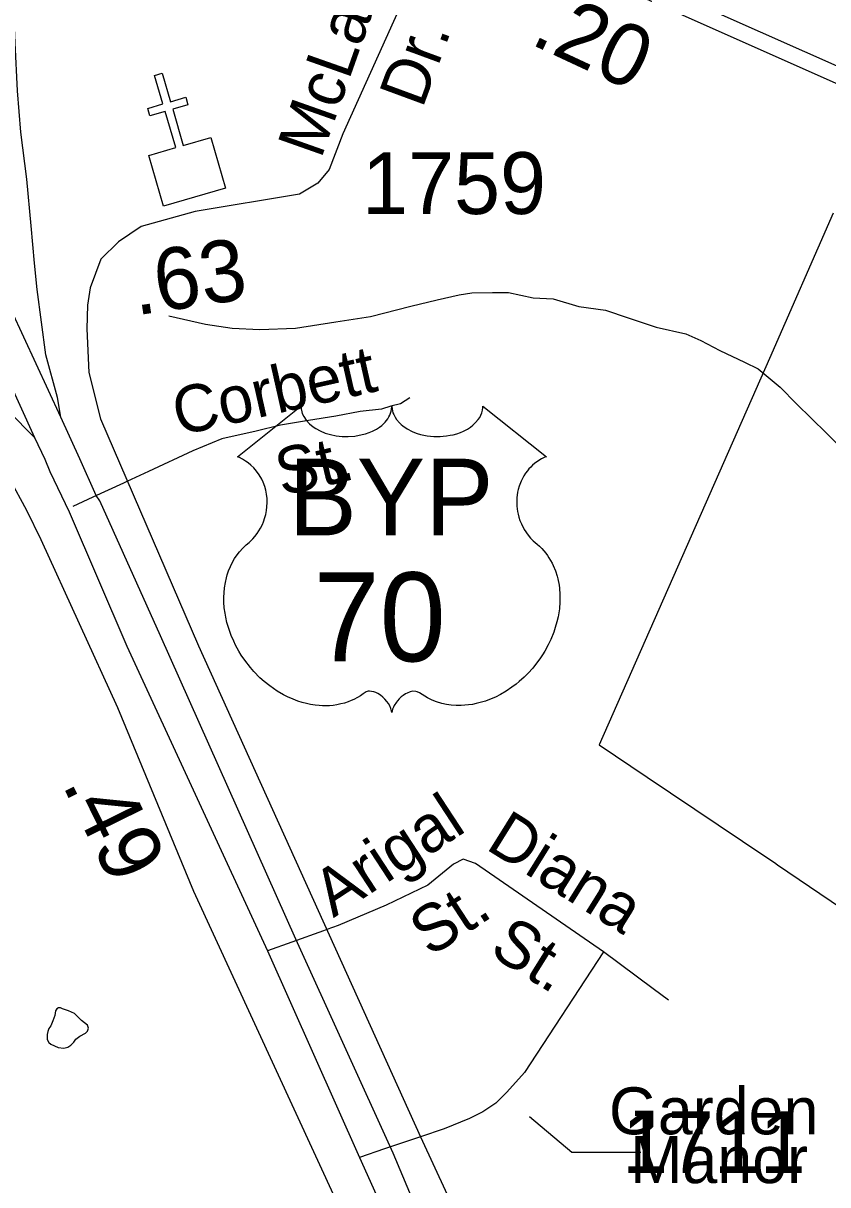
# Model space of a CAD drawing. Extents: x 2206922 to 2357709, y 510027 to 673830.
# Drawn here: x 2317222 to 2318849, y 592042 to 594392 of the extents above; entities that cross this region are included whole.
import ezdxf

# ---------------------------------------------------------------- set-up
doc = ezdxf.new("R2010")
doc.units = 0
for name, color, linetype in [('Exist Boundary Political City Limit New', 7, 'Continuous'), ('Exist Cultural Church CELL', 7, 'Continuous'), ('Exist Hydrographic Misc Water Feature', 7, 'Continuous'), ('Exist Railroad Mainline', 7, 'Continuous'), ('Exist Road Non-System Type 51', 7, 'Continuous'), ('Exist Road Non-System Type 51 Label', 7, 'Continuous'), ('Exist Road Primary Interstate Ramp 1 Lane Attributed', 7, 'Continuous'), ('Exist Road Primary US Divided Attributed', 7, 'Continuous'), ('Exist Road Primary US Service Attributed', 7, 'Continuous'), ('Exist Road Primary US Shield CELL', 7, 'Continuous'), ('Exist Road Primary US Shield Number Label', 7, 'Continuous'), ('Exist Road Secondary Mileage Hundredths English Label', 7, 'Continuous'), ('Exist Road Secondary Type 51 Attributed', 7, 'Continuous'), ('Exist Road Secondary Type 51 Label', 7, 'Continuous'), ('Exist Road Secondary Type 51 Number Label', 7, 'Continuous'), ('Map Preparation Boundary City Limit Buffer Line', 7, 'Continuous')]:
    doc.layers.add(name, color=color, linetype=linetype)

msp = doc.modelspace()

# ---------------------------------------------------------------- linework, layer by layer
at = {"layer": 'Exist Boundary Political City Limit New'}
msp.add_lwpolyline([(2318860, 594007.6), (2318730.8, 593714.1), (2318386.5, 592932.1), (2318483.8, 592866.8), (2318723.8, 592705.5), (2318740.8, 592693.9), (2318747.5, 592689.4), (2319027, 592500)], dxfattribs=at)
at = {"layer": 'Exist Cultural Church CELL'}
msp.add_lwpolyline([(2317475.4, 594124.4), (2317530, 594140.5), (2317508.7, 594213.6), (2317478, 594204.6), (2317473.5, 594220), (2317504.2, 594228.9), (2317487.4, 594286.7), (2317502.7, 594291.1), (2317519.6, 594233.4), (2317550.3, 594242.4), (2317554.8, 594227), (2317524.1, 594218.1), (2317545.4, 594145), (2317600.8, 594161), (2317630.6, 594058.8), (2317505.2, 594022.2)], close=True, dxfattribs=at)
at = {"layer": 'Exist Hydrographic Misc Water Feature'}
for points in [[(2317516.1, 593800.4), (2317590.3, 593783.2), (2317644.2, 593775.5), (2317700.2, 593772.3), (2317772, 593774.9), (2317854, 593787.7), (2317923.9, 593798.7), (2318005.5, 593819.7), (2318059.1, 593832.3), (2318103.3, 593842.6), (2318129.2, 593846.9), (2318170.8, 593847.5), (2318203.2, 593847.5), (2318253.2, 593836.3), (2318293.2, 593834.7), (2318345.5, 593819.1), (2318399, 593811.9), (2318445.4, 593796), (2318501.8, 593777), (2318561.8, 593763.5), (2318592, 593750), (2318630.3, 593730.1), (2318680.4, 593706.7), (2318708.2, 593693.2), (2318752.7, 593655.7), (2318785.3, 593622), (2318846, 593562.6), (2318944.7, 593465.8)], [(2317273.5, 592358), (2317271.2, 592351.8), (2317269.8, 592345.9), (2317269.8, 592339.9), (2317269.8, 592335.9), (2317273.5, 592330), (2317277.6, 592326.2), (2317292, 592320), (2317303.8, 592318.1), (2317311.8, 592320.2), (2317317.8, 592324.6), (2317323.7, 592330.5), (2317327.8, 592336.4), (2317336, 592342.5), (2317347.7, 592348.9), (2317351.8, 592352.7), (2317353.7, 592358.9), (2317351.6, 592364.9), (2317339.3, 592374.5), (2317329.5, 592384.4), (2317325, 592388.3), (2317313.3, 592394.2), (2317301, 592398), (2317297.3, 592400.2), (2317293, 592400.1), (2317289.3, 592398.2), (2317287.2, 592394), (2317285.2, 592384.2), (2317281.3, 592373.8), (2317277.6, 592363.9), (2317273.5, 592358)]]:
    msp.add_lwpolyline(points, dxfattribs=at)
at = {"layer": 'Exist Railroad Mainline'}
msp.add_lwpolyline([(2317710.7, 594824.1), (2317869.9, 594749), (2319052.5, 594224)], dxfattribs=at)
at = {"layer": 'Exist Road Non-System Type 51'}
for p, q in [((2317424.1, 593461.5), (2317362.6, 593433)), ((2317431.4, 593464.8), (2317424.1, 593461.5)), ((2317362.6, 593433), (2317321.8, 593414.1)), ((2317828.7, 592555.8), (2317764.7, 592532.8)), ((2317836, 592558.4), (2317828.7, 592555.8)), ((2317764.7, 592532.8), (2317716, 592515.3)), ((2318495.5, 592438.6), (2318395, 592513.3)), ((2318526.5, 592415.7), (2318495.5, 592438.6)), ((2318016.8, 592136.4), (2317952.3, 592114.6)), ((2318025.1, 592139.2), (2318016.8, 592136.4)), ((2317952.3, 592114.6), (2317901.9, 592097.5))]:
    msp.add_line(p, q, dxfattribs=at)
for points in [[(2318003.4, 593634.5), (2317984.9, 593622.2), (2317964.9, 593617.5), (2317946.4, 593611.4), (2317903.4, 593606.8), (2317854.1, 593597.5), (2317798.8, 593588.3), (2317741.8, 593579.1), (2317692.6, 593566.8), (2317623.4, 593551.4), (2317564.9, 593526.7), (2317475.3, 593485.2), (2317431.4, 593464.8)], [(2318395, 592513.3), (2318136.3, 592692.2), (2318111.2, 592701.1), (2318092, 592690.7), (2318040.2, 592647.9), (2317956, 592607.9), (2317858.5, 592566.5), (2317836, 592558.4)], [(2318395, 592513.3), (2318235.3, 592269.2), (2318199.9, 592229.3), (2318177.7, 592207.1), (2318151.1, 592189.4), (2318124.5, 592176.1), (2318072.8, 592155.4), (2318025.1, 592139.2)]]:
    msp.add_lwpolyline(points, dxfattribs=at)
at = {"layer": 'Exist Road Non-System Type 51 Label'}
msp.add_lwpolyline([(2318470.7, 592107.4), (2318331.3, 592107.4), (2318245.4, 592179.5)], dxfattribs=at)
at = {"layer": 'Exist Road Primary Interstate Ramp 1 Lane Attributed'}
for points in [[(2317297.8, 593595.3), (2317290.8, 593635), (2317267.6, 593721.2), (2317249.6, 593853.3), (2317244.6, 593906.8), (2317237.9, 593982), (2317228.7, 594076.5), (2317217, 594171.8), (2317210.3, 594255.4), (2317205.3, 594352.4), (2317200.3, 594457.7)], [(2316687.3, 594113.3), (2316729.1, 594069.8), (2316780.9, 594024.7), (2316847.7, 593966.1), (2316961.4, 593854.1), (2317127.4, 593677.6), (2317191.5, 593607), (2317244.4, 593554)]]:
    msp.add_lwpolyline(points, dxfattribs=at)
at = {"layer": 'Exist Road Primary US Divided Attributed'}
for points in [[(2317297.8, 593595.3), (2317147.1, 593919.1), (2316969.5, 594306.8)], [(2316918.3, 594273.4), (2317088.7, 593895.7), (2317244.4, 593554)], [(2318409.9, 591133.5), (2318220.5, 591549.2), (2318116.4, 591784.8), (2318091.6, 591843.1), (2318003.6, 592025.4), (2317970.1, 592106), (2317773, 592538.8), (2317499.1, 593152.7), (2317376.4, 593425.6), (2317369, 593436.7), (2317336.4, 593511.1), (2317297.8, 593595.3)], [(2317244.4, 593554), (2317265.1, 593510), (2317275.6, 593485.4), (2317314.4, 593403.3), (2317430.9, 593131.7), (2317716, 592515.3), (2317901.9, 592097.3), (2317947.8, 591995.6), (2318043.2, 591788.5), (2318070.5, 591727.7), (2318162.2, 591525.6), (2318372.4, 591066)]]:
    msp.add_lwpolyline(points, dxfattribs=at)
at = {"layer": 'Exist Road Primary US Service Attributed'}
msp.add_lwpolyline([(2316236.2, 593337.5), (2316558.7, 593496.8), (2316840.8, 593657.8), (2316918.8, 593687.9), (2316952.1, 593687.9), (2316985.3, 593677.8), (2317054.8, 593635.8), (2317111.3, 593580.8), (2317193.8, 593470.7), (2317228.5, 593407), (2317257.5, 593347.6), (2317412.3, 593007.9), (2317565.7, 592636.1), (2317936, 591832.5), (2318136.5, 591414.9), (2318181.6, 591293.3), (2318199.7, 591210.5), (2318199.7, 591136.7), (2318153.2, 590967.3), (2318163.6, 590922.3), (2318178, 590893.3), (2318207, 590860), (2318239.5, 590837.1)], dxfattribs=at)
at = {"layer": 'Exist Road Primary US Shield CELL'}
msp.add_lwpolyline([(2317783.3, 593617.3), (2317783.6, 593612), (2317784.9, 593605.7), (2317785.9, 593602.4), (2317788.9, 593596.2), (2317793.7, 593588.8), (2317800.5, 593581.6), (2317808.2, 593575.3), (2317813.4, 593571.9), (2317822.2, 593567.2), (2317832.1, 593563), (2317843.2, 593559.8), (2317854.5, 593557.6), (2317866.9, 593556.2), (2317879.1, 593556), (2317892.3, 593556.9), (2317906.9, 593559.8), (2317913.7, 593561.5), (2317921.2, 593564.1), (2317928.2, 593567), (2317935.8, 593571.1), (2317942, 593575), (2317946.8, 593578.5), (2317953.7, 593585.1), (2317959.1, 593591.8), (2317961.4, 593595.6), (2317963.3, 593599.3), (2317966, 593607), (2317966.8, 593610.4), (2317967.3, 593617.6), (2317967.8, 593611.6), (2317968.4, 593607.9), (2317969.4, 593604.2), (2317970.9, 593600.3), (2317973.6, 593594.9), (2317976.7, 593590.3), (2317982.4, 593583.5), (2317986, 593580.2), (2317989.2, 593577.5), (2317998, 593571.5), (2318008.2, 593566.4), (2318013.2, 593564.2), (2318018.4, 593562.3), (2318024.9, 593560.4), (2318031.7, 593558.8), (2318038.3, 593557.6), (2318045.2, 593556.6), (2318052.2, 593556.1), (2318057.9, 593556), (2318064.8, 593556), (2318071.3, 593556.4), (2318077.9, 593557.2), (2318085.2, 593558.4), (2318091, 593559.7), (2318098.8, 593561.7), (2318105.8, 593564.2), (2318111.9, 593566.9), (2318119.9, 593571.1), (2318126.4, 593575.1), (2318131.1, 593578.9), (2318136.7, 593584.1), (2318142, 593590.2), (2318145.1, 593594.7), (2318147.3, 593599.3), (2318149.4, 593604.2), (2318150.6, 593609.4), (2318151.2, 593613.9), (2318151.4, 593617.7), (2318280, 593515.2), (2318276.9, 593514.1), (2318269.9, 593510.7), (2318264.4, 593507.4), (2318255.5, 593501.2), (2318251.8, 593497.8), (2318248, 593494.2), (2318244.5, 593490.4), (2318241.4, 593486.8), (2318237.7, 593481.6), (2318234.3, 593476.5), (2318231.1, 593470.8), (2318228.7, 593465.8), (2318224.7, 593455.5), (2318222.8, 593449), (2318221.6, 593443.4), (2318220.1, 593431.9), (2318219.7, 593426.5), (2318219.7, 593421.1), (2318220, 593415.4), (2318220.5, 593409.9), (2318221.5, 593404.2), (2318222.4, 593399.2), (2318224, 593393), (2318226.3, 593385.9), (2318229.1, 593379), (2318235, 593367.8), (2318242.6, 593356.4), (2318247.9, 593350), (2318253.3, 593344.6), (2318261.2, 593337.9), (2318265.5, 593334.1), (2318270.4, 593329.1), (2318278.5, 593319.8), (2318281.7, 593315.4), (2318285, 593310.4), (2318288.1, 593305.4), (2318291.1, 593299.9), (2318293.6, 593295.1), (2318298.1, 593284.1), (2318301.4, 593273.4), (2318302.9, 593267.7), (2318305.3, 593255.1), (2318306.2, 593248.9), (2318307.2, 593236.6), (2318307.2, 593221.7), (2318306.1, 593207.6), (2318303.4, 593191.1), (2318301.2, 593181.2), (2318297.8, 593169.7), (2318294.6, 593159.8), (2318288.7, 593145.1), (2318283.5, 593134.5), (2318276.7, 593122), (2318272.1, 593114.5), (2318266.7, 593106.4), (2318260, 593097.2), (2318252, 593087.3), (2318242.6, 593076.9), (2318234.9, 593069.2), (2318224.9, 593060.2), (2318218.8, 593055.2), (2318210.1, 593048.7), (2318198.3, 593040.8), (2318186.6, 593034), (2318176.6, 593028.9), (2318167.8, 593025.1), (2318156.4, 593020.8), (2318137.4, 593015.5), (2318130.5, 593014.1), (2318122.3, 593012.9), (2318114.7, 593012.1), (2318107.2, 593011.7), (2318097.2, 593011.7), (2318087.2, 593012.4), (2318077.8, 593013.8), (2318068, 593015.8), (2318057.8, 593018.9), (2318048.5, 593022.5), (2318039.1, 593027.2), (2318023.1, 593037.2), (2318018.6, 593039.6), (2318016, 593040.3), (2318009.8, 593040.6), (2318004, 593039.4), (2317998.1, 593037), (2317994.6, 593035.1), (2317989.8, 593032), (2317986.2, 593029.1), (2317981.8, 593025), (2317978.7, 593021.5), (2317976.4, 593018.7), (2317971.9, 593011.7), (2317970.3, 593008.3), (2317968.7, 593004), (2317967.2, 592997.6), (2317965.2, 593005.7), (2317962.8, 593011), (2317960.1, 593015.5), (2317957.2, 593019.6), (2317952.7, 593024.7), (2317948.7, 593028.6), (2317943.9, 593032.6), (2317938.7, 593035.7), (2317934.6, 593037.8), (2317930.8, 593039.2), (2317926.1, 593040.4), (2317922.3, 593040.7), (2317919.2, 593040.6), (2317914.9, 593039.6), (2317909.1, 593035.4), (2317903.6, 593031.6), (2317897.6, 593027.9), (2317890.5, 593024.1), (2317885.2, 593021.7), (2317879, 593019.3), (2317871.7, 593016.8), (2317863.8, 593014.8), (2317855.7, 593013.2), (2317848.5, 593012), (2317840.9, 593011.4), (2317834, 593011.1), (2317826.7, 593011.2), (2317820, 593011.7), (2317812.2, 593012.4), (2317802.4, 593013.9), (2317794.4, 593015.7), (2317785.9, 593018), (2317777.2, 593020.7), (2317767.8, 593024.3), (2317756.1, 593029.4), (2317748, 593033.5), (2317735.2, 593040.9), (2317720.1, 593051.3), (2317708.8, 593060.5), (2317700.4, 593068), (2317688.2, 593080.5), (2317681, 593088.6), (2317669.8, 593103.2), (2317662.6, 593113.8), (2317657.9, 593121.5), (2317651, 593134), (2317647.3, 593141.8), (2317642.4, 593153.2), (2317638.6, 593163.6), (2317635.4, 593173.5), (2317633.7, 593179.8), (2317631.3, 593190.8), (2317629.8, 593198.7), (2317628.3, 593209.4), (2317627.5, 593220.7), (2317627.4, 593231.1), (2317627.7, 593239.8), (2317628.6, 593249.9), (2317630.4, 593260.6), (2317632.4, 593269.8), (2317634.3, 593276.4), (2317637, 593284.5), (2317640.6, 593293.3), (2317644.9, 593301.9), (2317648.9, 593308.9), (2317654, 593316.5), (2317659, 593323), (2317665.6, 593330.1), (2317672.4, 593336.7), (2317678.7, 593341.7), (2317686.1, 593349), (2317690, 593353.5), (2317694.7, 593359.6), (2317698.4, 593365.3), (2317701.4, 593370.4), (2317705.3, 593377.9), (2317707.6, 593383.5), (2317710.6, 593392.2), (2317712.1, 593398.3), (2317713.6, 593406.1), (2317714.6, 593413.5), (2317715, 593422.7), (2317714.7, 593430.3), (2317713.7, 593439.2), (2317712.1, 593447.7), (2317710.1, 593455.1), (2317706.9, 593463.6), (2317703.9, 593469.9), (2317699, 593478.3), (2317693.5, 593486.1), (2317687.9, 593492.5), (2317682.2, 593498.2), (2317676.7, 593502.5), (2317671.5, 593506.2), (2317665, 593510.1), (2317658.7, 593513.3), (2317654.7, 593514.8)], close=True, dxfattribs=at)
at = {"layer": 'Exist Road Secondary Type 51 Attributed'}
msp.add_line((2318073.2, 594624), (2318974, 594222.5), dxfattribs=at)
msp.add_lwpolyline([(2318073.2, 594624), (2317868, 594168.6), (2317840.3, 594096.3), (2317817.2, 594068.6), (2317780.2, 594046.6), (2317569.6, 594011.6), (2317460.3, 593980.8), (2317414.2, 593950), (2317378.8, 593914.6), (2317357.3, 593856.7), (2317351.5, 593821.9), (2317350.1, 593774.1), (2317354.4, 593685.8), (2317377.6, 593591.6), (2317575.9, 593132.5), (2318025.1, 592139.2), (2318319.9, 591501.6), (2318367.6, 591445.2), (2318505.1, 591372.7), (2318534.6, 591345.6)], dxfattribs=at)
at = {"layer": 'Map Preparation Boundary City Limit Buffer Line'}
msp.add_lwpolyline([(2318860, 594007.6), (2318730.8, 593714.1), (2318386.5, 592932.1), (2318483.8, 592866.8), (2318723.8, 592705.5), (2318740.8, 592693.9), (2318747.5, 592689.4), (2319027, 592500)], dxfattribs=at)

# ---------------------------------------------------------------- texts
at = {"layer": 'Exist Road Non-System Type 51 Label'}
for s, rotation, p in [('Corbett', 12.7, (2317535.8, 593557.2)), ('St.', 13.3255, (2317744.8, 593435)), ('Arigal', 33.1742, (2317848.9, 592581.3)), ('Diana', 328.0434, (2318154.4, 592722.7)), ('St.', 33.1742, (2318044.4, 592501.6)), ('St.', 328.0434, (2318161.3, 592509.4))]:
    msp.add_text(s, height=95, rotation=rotation, dxfattribs=at).set_placement(p)
for s, p in [('Garden', (2318406.4, 592144.1)), ('Manor', (2318448.9, 592045.4))]:
    msp.add_text(s, height=95, dxfattribs=at).set_placement(p)
at = {"layer": 'Exist Road Primary US Shield Number Label'}
for s, height, p in [('BYP', 155, (2317758, 593356)), ('70', 180, (2317808.5, 593101.1))]:
    msp.add_text(s, height=height, dxfattribs=at).set_placement(p)
at = {"layer": 'Exist Road Secondary Mileage Hundredths English Label'}
for s, rotation, p in [('.20', 334.9828, (2318244.3, 594351.5)), ('.63', 8.5602, (2317449.5, 593800.9)), ('.49', 296.2236, (2317299.5, 592852.6))]:
    msp.add_text(s, height=125, rotation=rotation, dxfattribs=at).set_placement(p)
at = {"layer": 'Exist Road Secondary Type 51 Label'}
for s, rotation, p in [('McLain', 70.5679, (2317823.9, 594115.9)), ('Dr.', 69.7751, (2318028.8, 594218))]:
    msp.add_text(s, height=95, rotation=rotation, dxfattribs=at).set_placement(p)
at = {"layer": 'Exist Road Secondary Type 51 Number Label'}
for s, p in [('1759', (2317907.1, 594006.2)), ('1711', (2318432.5, 592065.8))]:
    msp.add_text(s, height=125, dxfattribs=at).set_placement(p)

doc.saveas('drawing.dxf')
